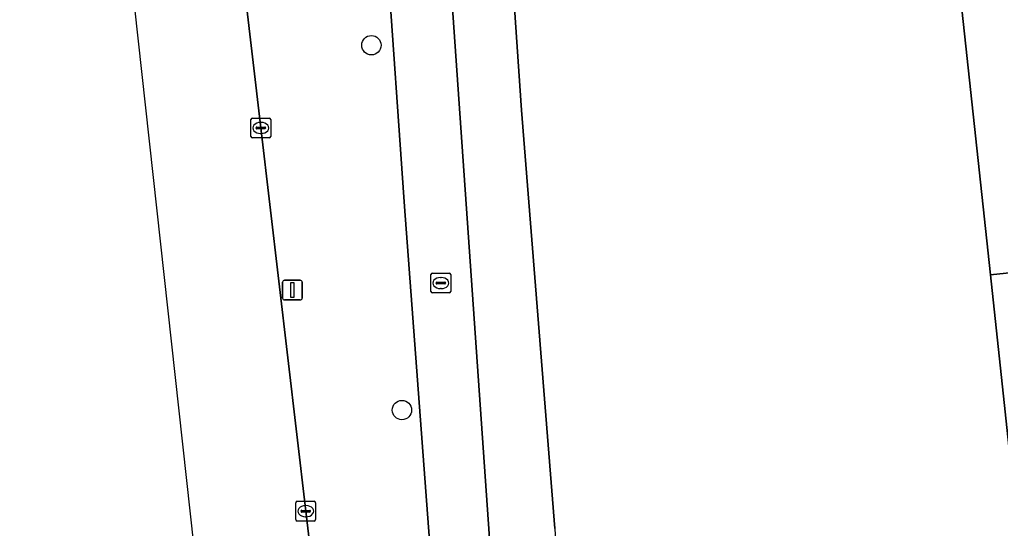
# Model space of a CAD drawing. Extents: x 161248 to 161848, y 384871 to 385383.
# Drawn here: x 161247.53 to 161297.01, y 385275.64 to 385301.33 of the extents above; entities that cross this region are included whole.
import ezdxf

# ---------------------------------------------------------------- set-up
doc = ezdxf.new("R2010")
doc.units = 0
for name, color, linetype in [('IMGEO_Berm_groen', 7, 'Continuous'), ('IMGEO_Boom', 7, 'Continuous'), ('IMGEO_Erf', 7, 'Continuous'), ('IMGEO_Fietspad_gesloten', 7, 'Continuous'), ('IMGEO_Kolk', 7, 'Continuous'), ('IMGEO_Lichtmast', 7, 'Continuous'), ('IMGEO_OVBaan_gesloten', 7, 'Continuous'), ('IMGEO_Pand', 7, 'Continuous'), ('IMGEO_Rioolput', 7, 'Continuous'), ('IMGEO_Voetpad_open', 7, 'Continuous')]:
    doc.layers.add(name, color=color, linetype=linetype)

msp = doc.modelspace()

# ---------------------------------------------------------------- linework, layer by layer
at = {"layer": 'IMGEO_Berm_groen'}
for points in [[(161279.435, 385144.415), (161273.278, 385201.438), (161272.519, 385207.639), (161271.091, 385227.08), (161270.412, 385243.981), (161269.728, 385255.799), (161268.918, 385265.585), (161266.954, 385291.9), (161266.061, 385304.636), (161265.987, 385305.638), (161262.952, 385305.408), (161262.443, 385312.634), (161261.74, 385322.607), (161257.138, 385322.371)], [(161256.654, 385321.916), (161257.172, 385317.445), (161257.661, 385313.23), (161259.702, 385295.859), (161261.967, 385276.513), (161264.604, 385254.141), (161265.807, 385244.078), (161266.037, 385241.979), (161266.267, 385239.966), (161268.56, 385218.577), (161268.655, 385216.841), (161268.939, 385214.138), (161270.794, 385196.453), (161276.441, 385144.086), (161283.784, 385075.774), (161285.879, 385056.617), (161288.02, 385037.301), (161290.772, 385012.005), (161294.901, 384976.402), (161297.066, 384956.529), (161299.154, 384937.372), (161301.048, 384920.049), (161301.427, 384916.232), (161301.431, 384916.18)]]:
    msp.add_lwpolyline(points, dxfattribs=at)
at = {"layer": 'IMGEO_Boom'}
for centre in [(161265.279, 385300.036), (161266.82, 385281.618)]:
    msp.add_circle(centre, 0.489, dxfattribs=at)
at = {"layer": 'IMGEO_Erf'}
for points in [[(161284.477, 385197.232), (161310.083, 385200.098), (161309.688, 385204.102), (161305.612, 385203.671), (161303.041, 385227.599), (161300.862, 385247.882), (161300.635, 385250), (161298.683, 385268.166), (161296.504, 385288.449), (161294.324, 385308.738), (161288.275, 385308.207), (161286.821, 385329.479), (161286.103, 385329.226), (161273.068, 385324.219)], [(161271.221, 385320.643), (161272.856, 385296.762), (161274.529, 385275.644)]]:
    msp.add_lwpolyline(points, dxfattribs=at)
msp.add_arc((161574.601, 385295.138), 300.705, 183.71702, 187.5393, dxfattribs=at)
at = {"layer": 'IMGEO_Fietspad_gesloten'}
for points in [[(161255.931, 385327.627), (161256.339, 385324.574), (161264.625, 385325.002), (161264.745, 385322.761), (161265.427, 385312.935), (161265.987, 385305.638), (161266.061, 385304.636), (161266.954, 385291.9), (161268.918, 385265.585), (161269.728, 385255.799), (161270.412, 385243.981), (161271.091, 385227.08), (161272.519, 385207.639), (161273.278, 385201.438), (161279.435, 385144.415), (161286.649, 385075.675), (161292.634, 385023.456), (161298.845, 384967.161), (161304.157, 384919.005), (161304.284, 384917.771), (161304.405, 384916.554)], [(161273.759, 385232.624), (161273.728, 385233.583), (161273.373, 385244.368), (161273.192, 385247.17), (161268.965, 385307.719), (161268.099, 385319.33), (161267.892, 385321.322)]]:
    msp.add_lwpolyline(points, dxfattribs=at)
at = {"layer": 'IMGEO_Kolk'}
for p, q in [((161259.201, 385295.433), (161259.201, 385296.285)), ((161259.276, 385296.359), (161260.128, 385296.359)), ((161260.202, 385296.285), (161260.202, 385295.433)), ((161259.46, 385295.853), (161259.46, 385295.865)), ((161259.898, 385295.816), (161259.5, 385295.816)), ((161259.503, 385295.902), (161259.901, 385295.902)), ((161259.689, 385296.139), (161259.714, 385296.139)), ((161259.944, 385295.865), (161259.944, 385295.853)), ((161260.128, 385295.359), (161259.276, 385295.359)), ((161259.712, 385295.579), (161259.687, 385295.579)), ((161261.541, 385277.013), (161262.393, 385277.013)), ((161261.466, 385276.087), (161261.466, 385276.939)), ((161261.725, 385276.507), (161261.725, 385276.519)), ((161262.163, 385276.47), (161261.765, 385276.47)), ((161261.768, 385276.556), (161262.166, 385276.556)), ((161261.954, 385276.793), (161261.979, 385276.793)), ((161262.209, 385276.519), (161262.209, 385276.507)), ((161262.467, 385276.939), (161262.467, 385276.087)), ((161262.393, 385276.013), (161261.541, 385276.013)), ((161261.977, 385276.233), (161261.952, 385276.233))]:
    msp.add_line(p, q, dxfattribs=at)
for points in [[(161259.201, 385295.433), (161259.201, 385296.285)], [(161259.276, 385296.359), (161260.128, 385296.359)], [(161260.202, 385296.285), (161260.202, 385295.433)], [(161260.128, 385295.359), (161259.276, 385295.359)], [(161261.541, 385277.013), (161262.393, 385277.013)], [(161261.466, 385276.087), (161261.466, 385276.939)], [(161262.467, 385276.939), (161262.467, 385276.087)], [(161262.393, 385276.013), (161261.541, 385276.013)]]:
    msp.add_lwpolyline(points, dxfattribs=at)
for centre, radius, start, end in [((161259.278, 385296.283), 0.0765, 91.552, 178.448), ((161259.278, 385296.283), 0.0765, 91.552, 178.448), ((161260.126, 385296.283), 0.0765, 1.552, 88.448), ((161260.126, 385296.283), 0.0765, 1.552, 88.448), ((161259.5, 385295.862), 0.0403, 85.8775, 175.7526), ((161259.497, 385295.852), 0.0366, 178.938, 274.7102), ((161259.901, 385295.859), 0.043, 264.8664, 352.4533), ((161259.905, 385295.864), 0.0386, 1.7309, 96.639), ((161259.278, 385295.435), 0.0765, 181.552, 268.448), ((161259.278, 385295.435), 0.0765, 181.552, 268.448), ((161260.126, 385295.435), 0.0765, 271.552, 358.448), ((161260.126, 385295.435), 0.0765, 271.552, 358.448), ((161261.543, 385276.937), 0.0765, 91.552, 178.448), ((161261.543, 385276.937), 0.0765, 91.552, 178.448), ((161262.391, 385276.937), 0.0765, 1.552, 88.448), ((161262.391, 385276.937), 0.0765, 1.552, 88.448), ((161261.765, 385276.516), 0.0403, 85.8775, 175.7526), ((161261.762, 385276.506), 0.0366, 178.938, 274.7102), ((161262.166, 385276.513), 0.043, 264.8664, 352.4533), ((161262.17, 385276.518), 0.0386, 1.7309, 96.639), ((161261.543, 385276.089), 0.0765, 181.552, 268.448), ((161261.543, 385276.089), 0.0765, 181.552, 268.448), ((161262.391, 385276.089), 0.0765, 271.552, 358.448), ((161262.391, 385276.089), 0.0765, 271.552, 358.448)]:
    msp.add_arc(centre, radius, start, end, dxfattribs=at)
for centre, major_axis, ratio, start_param, end_param in [((161259.688, 385295.859), (-0.387, 0.002), 0.722429, 4.712389, 7.853982), ((161259.713, 385295.859), (-0.39, 0.002), 0.717154, 1.570796, 4.712389), ((161261.953, 385276.513), (-0.387, 0.002), 0.722429, 4.712389, 7.853982), ((161261.978, 385276.513), (-0.39, 0.002), 0.717154, 1.570796, 4.712389)]:
    msp.add_ellipse(centre, major_axis=major_axis, ratio=ratio, start_param=start_param, end_param=end_param, dxfattribs=at)
at = {"layer": 'IMGEO_Lichtmast'}
for p, q in [((161260.798, 385287.275), (161260.798, 385288.075)), ((161260.798, 385288.075), (161260.798, 385287.275)), ((161260.898, 385288.175), (161261.688, 385288.175)), ((161261.688, 385288.175), (161260.898, 385288.175)), ((161261.788, 385288.075), (161261.788, 385287.275)), ((161261.788, 385287.275), (161261.788, 385288.075)), ((161261.688, 385287.175), (161260.898, 385287.175)), ((161260.898, 385287.175), (161261.688, 385287.175))]:
    msp.add_line(p, q, dxfattribs=at)
msp.add_lwpolyline([(161261.218, 385288.05), (161261.368, 385288.05), (161261.368, 385287.3), (161261.218, 385287.3), (161261.218, 385288.05)], dxfattribs=at)
for centre, start, end in [((161260.898, 385288.075), 90, 180), ((161260.898, 385288.075), 90, 180), ((161261.688, 385288.075), 0, 90), ((161261.688, 385288.075), 360, 90), ((161260.898, 385287.275), 180, 270), ((161260.898, 385287.275), 180, 270), ((161261.688, 385287.275), 270, 0), ((161261.688, 385287.275), 270, 0)]:
    msp.add_arc(centre, 0.1, start, end, dxfattribs=at)
at = {"layer": 'IMGEO_OVBaan_gesloten'}
msp.add_lwpolyline([(161264.604, 385254.141), (161261.967, 385276.513), (161259.702, 385295.859), (161257.661, 385313.23), (161257.172, 385317.445), (161256.654, 385321.916), (161256.44, 385323.667), (161256.339, 385324.574), (161255.931, 385327.627), (161255.819, 385328.633), (161254.851, 385336.57), (161254.813, 385336.883), (161253.899, 385344.243), (161253.6, 385346.658), (161252.644, 385354.672), (161247.533, 385354.716), (161259.107, 385249.309)], dxfattribs=at)
at = {"layer": 'IMGEO_Pand'}
for points in [[(161308.827, 385299.757), (161311.827, 385300.075), (161311.442, 385303.714), (161308.98, 385303.454), (161308.691, 385306.191), (161308.266, 385310.213), (161298.104, 385309.138), (161294.324, 385308.738), (161296.504, 385288.449), (161309.875, 385289.862)], [(161311.023, 385279.472), (161314.022, 385279.79), (161313.632, 385283.478), (161310.584, 385283.156), (161310.3, 385285.844), (161309.875, 385289.862), (161296.504, 385288.449), (161298.683, 385268.166), (161312.07, 385269.58)]]:
    msp.add_lwpolyline(points, close=True, dxfattribs=at)
at = {"layer": 'IMGEO_Rioolput'}
for p, q in [((161268.281, 385287.604), (161268.281, 385288.456)), ((161268.356, 385288.53), (161269.208, 385288.53)), ((161269.282, 385288.456), (161269.282, 385287.604)), ((161268.54, 385288.024), (161268.54, 385288.036)), ((161268.978, 385287.987), (161268.58, 385287.987)), ((161268.583, 385288.073), (161268.981, 385288.073)), ((161268.769, 385288.31), (161268.794, 385288.31)), ((161269.024, 385288.036), (161269.024, 385288.024)), ((161269.208, 385287.53), (161268.356, 385287.53)), ((161268.792, 385287.75), (161268.767, 385287.75))]:
    msp.add_line(p, q, dxfattribs=at)
for points in [[(161268.281, 385287.604), (161268.281, 385288.456)], [(161268.356, 385288.53), (161269.208, 385288.53)], [(161269.282, 385288.456), (161269.282, 385287.604)], [(161269.208, 385287.53), (161268.356, 385287.53)]]:
    msp.add_lwpolyline(points, dxfattribs=at)
for centre, radius, start, end in [((161268.358, 385288.454), 0.0765, 91.552, 178.448), ((161268.358, 385288.454), 0.0765, 91.552, 178.448), ((161269.206, 385288.454), 0.0765, 1.552, 88.448), ((161269.206, 385288.454), 0.0765, 1.552, 88.448), ((161268.58, 385288.033), 0.0403, 85.8775, 175.7526), ((161268.577, 385288.023), 0.0366, 178.938, 274.7102), ((161268.981, 385288.03), 0.043, 264.8664, 352.4533), ((161268.985, 385288.035), 0.0386, 1.7309, 96.639), ((161268.358, 385287.606), 0.0765, 181.552, 268.448), ((161268.358, 385287.606), 0.0765, 181.552, 268.448), ((161269.206, 385287.606), 0.0765, 271.552, 358.448), ((161269.206, 385287.606), 0.0765, 271.552, 358.448)]:
    msp.add_arc(centre, radius, start, end, dxfattribs=at)
for centre, major_axis, ratio, start_param, end_param in [((161268.768, 385288.03), (-0.387, 0.002), 0.722429, 4.712389, 7.853982), ((161268.793, 385288.03), (-0.39, 0.002), 0.717154, 1.570796, 4.712389)]:
    msp.add_ellipse(centre, major_axis=major_axis, ratio=ratio, start_param=start_param, end_param=end_param, dxfattribs=at)
at = {"layer": 'IMGEO_Voetpad_open'}
for points in [[(161267.892, 385321.322), (161268.099, 385319.33), (161268.965, 385307.719), (161273.192, 385247.17), (161273.373, 385244.368), (161273.728, 385233.583), (161274.951, 385233.607)], [(161274.529, 385275.644), (161272.856, 385296.762), (161271.221, 385320.643)]]:
    msp.add_lwpolyline(points, dxfattribs=at)
msp.add_arc((161574.601, 385295.138), 300.705, 183.71702, 187.5393, dxfattribs=at)

doc.saveas('drawing.dxf')
